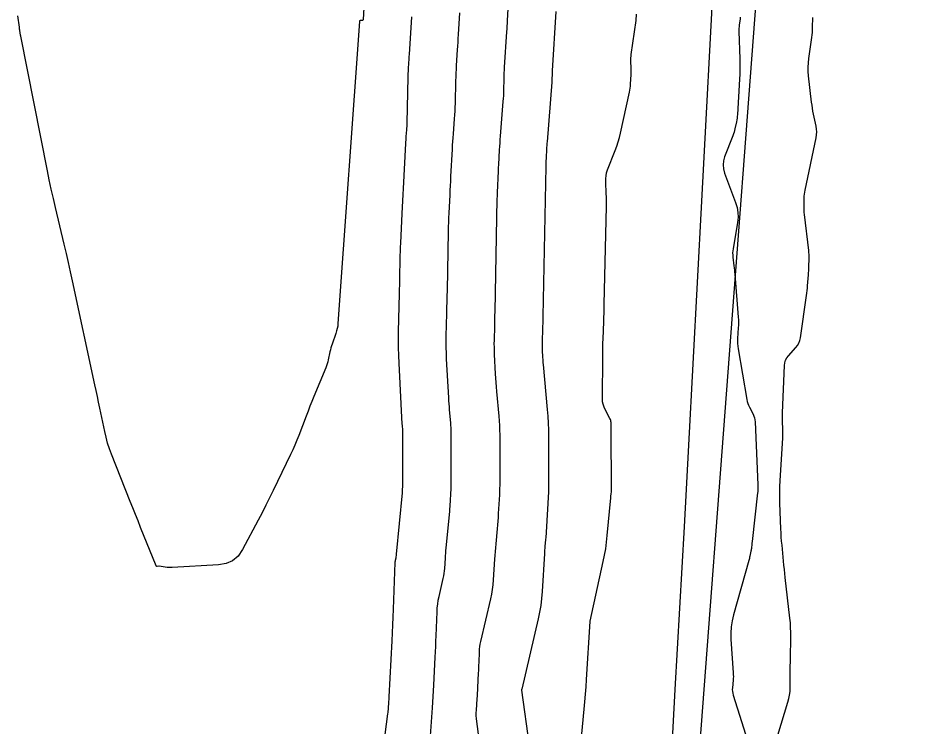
# Model space of a CAD drawing. Extents: x 1768942 to 1774819, y 723037 to 732099.
# Drawn here: x 1770522.9 to 1770588, y 730822.6 to 730874 of the extents above; entities that cross this region are included whole.
import ezdxf

# ---------------------------------------------------------------- set-up
doc = ezdxf.new("R2010")
doc.units = 0
doc.layers.add('R_Contours', color=7, linetype='Continuous')
doc.layers.add('R_Horz Alg', color=7, linetype='Continuous')

msp = doc.modelspace()

# ---------------------------------------------------------------- linework, layer by layer
at = {"layer": 'R_Contours'}
for points in [[(1770547.949, 730874.678), (1770547.896, 730873.842), (1770547.89, 730873.814), (1770547.877, 730873.793), (1770547.856, 730873.781), (1770547.828, 730873.776), (1770547.699, 730873.772), (1770547.671, 730873.768), (1770547.65, 730873.755), (1770547.637, 730873.735), (1770547.631, 730873.707), (1770546.068, 730851.796), (1770546.049, 730851.613), (1770546.018, 730851.431), (1770545.975, 730851.253), (1770545.921, 730851.076), (1770545.654, 730850.306), (1770545.607, 730850.165), (1770545.565, 730850.023), (1770545.526, 730849.88), (1770545.492, 730849.736), (1770545.361, 730849.157), (1770545.326, 730849.013), (1770545.284, 730848.871), (1770545.237, 730848.731), (1770545.183, 730848.593), (1770544.318, 730846.492), (1770544.176, 730846.142), (1770544.036, 730845.792), (1770543.899, 730845.44), (1770543.764, 730845.087), (1770543.229, 730843.675), (1770543.092, 730843.324), (1770542.947, 730842.975), (1770542.794, 730842.63), (1770542.634, 730842.289), (1770541.379, 730839.69), (1770541.115, 730839.149), (1770540.845, 730838.611), (1770540.57, 730838.075), (1770540.289, 730837.542), (1770539.146, 730835.394), (1770538.83, 730834.934), (1770538.435, 730834.596), (1770537.963, 730834.38), (1770537.412, 730834.286), (1770534.059, 730834.096), (1770533.967, 730834.093), (1770533.876, 730834.095), (1770533.785, 730834.1), (1770533.694, 730834.11), (1770533.115, 730834.188), (1770533.109, 730834.188), (1770533.104, 730834.189), (1770533.098, 730834.189), (1770533.093, 730834.189), (1770532.953, 730834.18), (1770532.93, 730834.182), (1770532.911, 730834.19), (1770532.895, 730834.204), (1770532.884, 730834.224), (1770531.764, 730837.005), (1770531.574, 730837.476), (1770531.386, 730837.948), (1770531.198, 730838.419), (1770531.01, 730838.892), (1770529.656, 730842.311), (1770529.506, 730842.716), (1770529.373, 730843.126), (1770529.258, 730843.542), (1770529.161, 730843.963), (1770528.808, 730845.658), (1770528.72, 730846.082), (1770528.63, 730846.505), (1770528.541, 730846.929), (1770528.45, 730847.352), (1770526.834, 730854.884), (1770526.688, 730855.552), (1770526.539, 730856.219), (1770526.386, 730856.884), (1770526.229, 730857.55), (1770525.593, 730860.208), (1770525.438, 730860.873), (1770525.288, 730861.54), (1770525.146, 730862.208), (1770525.009, 730862.878), (1770523.069, 730872.645), (1770523.058, 730872.699), (1770523.049, 730872.753), (1770523.04, 730872.807), (1770523.032, 730872.861), (1770523.002, 730873.078), (1770522.994, 730873.132), (1770522.987, 730873.186), (1770522.98, 730873.241), (1770522.973, 730873.295), (1770522.873, 730874.097)], [(1770556.426, 730820.744), (1770556.129, 730822.934), (1770556.107, 730823.138), (1770556.095, 730823.344), (1770556.093, 730823.549), (1770556.103, 730823.755), (1770556.161, 730824.579), (1770556.175, 730824.785), (1770556.188, 730824.991), (1770556.2, 730825.198), (1770556.211, 730825.404), (1770556.265, 730826.428), (1770556.275, 730826.622), (1770556.284, 730826.815), (1770556.292, 730827.008), (1770556.3, 730827.202), (1770556.327, 730827.975), (1770556.339, 730828.168), (1770556.36, 730828.36), (1770556.39, 730828.55), (1770556.429, 730828.739), (1770557.155, 730831.839), (1770557.226, 730832.175), (1770557.282, 730832.513), (1770557.324, 730832.852), (1770557.352, 730833.195), (1770557.442, 730834.7), (1770557.46, 730834.976), (1770557.48, 730835.253), (1770557.503, 730835.529), (1770557.528, 730835.805), (1770557.635, 730836.909), (1770557.66, 730837.186), (1770557.682, 730837.462), (1770557.702, 730837.738), (1770557.718, 730838.015), (1770557.793, 730839.38), (1770557.804, 730839.609), (1770557.813, 730839.839), (1770557.818, 730840.068), (1770557.82, 730840.298), (1770557.822, 730841.216), (1770557.822, 730841.446), (1770557.822, 730841.675), (1770557.822, 730841.905), (1770557.822, 730842.135), (1770557.817, 730843.72), (1770557.813, 730844.06), (1770557.801, 730844.401), (1770557.781, 730844.74), (1770557.754, 730845.08), (1770557.592, 730846.876), (1770557.565, 730847.195), (1770557.54, 730847.515), (1770557.519, 730847.834), (1770557.5, 730848.153), (1770557.424, 730849.558), (1770557.413, 730849.815), (1770557.406, 730850.072), (1770557.405, 730850.329), (1770557.409, 730850.586), (1770557.433, 730851.614), (1770557.439, 730851.871), (1770557.445, 730852.128), (1770557.451, 730852.385), (1770557.456, 730852.642), (1770557.622, 730860.829), (1770557.627, 730861.036), (1770557.633, 730861.243), (1770557.641, 730861.449), (1770557.649, 730861.656), (1770557.688, 730862.482), (1770557.698, 730862.689), (1770557.708, 730862.895), (1770557.718, 730863.102), (1770557.729, 730863.308), (1770557.788, 730864.392), (1770557.802, 730864.641), (1770557.818, 730864.891), (1770557.836, 730865.14), (1770557.855, 730865.389), (1770558.057, 730867.901), (1770558.072, 730868.107), (1770558.084, 730868.313), (1770558.093, 730868.519), (1770558.099, 730868.725), (1770558.117, 730869.551), (1770558.123, 730869.758), (1770558.13, 730869.964), (1770558.14, 730870.17), (1770558.152, 730870.377), (1770558.312, 730872.959), (1770558.324, 730873.163), (1770558.337, 730873.367), (1770558.35, 730873.57), (1770558.363, 730873.774), (1770558.415, 730874.605)], [(1770559.953, 730821.188), (1770559.408, 730825.207), (1770559.408, 730825.212), (1770559.408, 730825.217), (1770559.409, 730825.238), (1770559.41, 730825.26), (1770559.411, 730825.272), (1770559.412, 730825.279), (1770560.602, 730830.366), (1770560.706, 730830.858), (1770560.789, 730831.353), (1770560.85, 730831.851), (1770560.891, 730832.352), (1770561.056, 730835.108), (1770561.064, 730835.237), (1770561.074, 730835.366), (1770561.084, 730835.496), (1770561.096, 730835.625), (1770561.146, 730836.141), (1770561.158, 730836.27), (1770561.168, 730836.4), (1770561.177, 730836.529), (1770561.185, 730836.658), (1770561.346, 730839.589), (1770561.351, 730839.695), (1770561.355, 730839.801), (1770561.357, 730839.907), (1770561.358, 730840.013), (1770561.359, 730840.436), (1770561.359, 730840.542), (1770561.359, 730840.648), (1770561.359, 730840.754), (1770561.359, 730840.86), (1770561.352, 730843.596), (1770561.345, 730844.087), (1770561.328, 730844.578), (1770561.3, 730845.068), (1770561.261, 730845.557), (1770560.966, 730848.814), (1770560.956, 730848.94), (1770560.946, 730849.067), (1770560.937, 730849.194), (1770560.93, 730849.321), (1770560.9, 730849.878), (1770560.895, 730849.98), (1770560.893, 730850.082), (1770560.892, 730850.184), (1770560.894, 730850.286), (1770560.903, 730850.694), (1770560.906, 730850.796), (1770560.908, 730850.898), (1770560.91, 730851), (1770560.912, 730851.102), (1770561.158, 730863.189), (1770561.159, 730863.27), (1770561.162, 730863.352), (1770561.165, 730863.433), (1770561.168, 730863.514), (1770561.183, 730863.839), (1770561.187, 730863.92), (1770561.191, 730864.001), (1770561.195, 730864.082), (1770561.2, 730864.163), (1770561.223, 730864.589), (1770561.228, 730864.687), (1770561.235, 730864.785), (1770561.242, 730864.883), (1770561.249, 730864.981), (1770561.596, 730869.29), (1770561.601, 730869.358), (1770561.605, 730869.426), (1770561.608, 730869.495), (1770561.61, 730869.563), (1770561.616, 730869.836), (1770561.617, 730869.904), (1770561.62, 730869.973), (1770561.623, 730870.041), (1770561.627, 730870.109), (1770561.894, 730874.421)], [(1770551.398, 730874.033), (1770551.225, 730871.295), (1770551.217, 730871.16), (1770551.208, 730871.025), (1770551.2, 730870.891), (1770551.192, 730870.756), (1770551.158, 730870.217), (1770551.151, 730870.082), (1770551.144, 730869.948), (1770551.139, 730869.813), (1770551.136, 730869.678), (1770551.063, 730866.331), (1770551.059, 730866.208), (1770551.054, 730866.085), (1770551.047, 730865.962), (1770551.038, 730865.839), (1770550.998, 730865.348), (1770550.989, 730865.225), (1770550.98, 730865.102), (1770550.972, 730864.979), (1770550.965, 730864.856), (1770550.789, 730861.598), (1770550.764, 730861.141), (1770550.741, 730860.684), (1770550.718, 730860.227), (1770550.697, 730859.769), (1770550.598, 730857.634), (1770550.584, 730857.33), (1770550.573, 730857.025), (1770550.564, 730856.721), (1770550.557, 730856.416), (1770550.532, 730855.197), (1770550.526, 730854.892), (1770550.519, 730854.587), (1770550.512, 730854.282), (1770550.505, 730853.978), (1770550.438, 730851.185), (1770550.43, 730850.618), (1770550.433, 730850.051), (1770550.447, 730849.485), (1770550.472, 730848.918), (1770550.711, 730844.499), (1770550.714, 730844.454), (1770550.717, 730844.409), (1770550.72, 730844.363), (1770550.724, 730844.318), (1770550.741, 730844.125), (1770550.745, 730844.086), (1770550.747, 730844.046), (1770550.748, 730844.007), (1770550.749, 730843.967), (1770550.749, 730843.809), (1770550.749, 730843.769), (1770550.749, 730843.729), (1770550.749, 730843.69), (1770550.749, 730843.65), (1770550.74, 730839.996), (1770550.74, 730839.955), (1770550.739, 730839.914), (1770550.738, 730839.873), (1770550.736, 730839.832), (1770550.727, 730839.668), (1770550.724, 730839.627), (1770550.721, 730839.586), (1770550.718, 730839.545), (1770550.714, 730839.504), (1770550.288, 730835.075), (1770550.285, 730835.051), (1770550.283, 730835.027), (1770550.282, 730835.002), (1770550.28, 730834.978), (1770550.274, 730834.881), (1770550.272, 730834.856), (1770550.269, 730834.832), (1770550.265, 730834.808), (1770550.26, 730834.784), (1770550.22, 730834.611), (1770550.212, 730834.574), (1770550.206, 730834.537), (1770550.202, 730834.5), (1770550.2, 730834.462), (1770550.079, 730831.085), (1770550.057, 730830.51), (1770550.033, 730829.934), (1770550.006, 730829.359), (1770549.977, 730828.784), (1770549.762, 730824.714), (1770549.757, 730824.611), (1770549.751, 730824.509), (1770549.744, 730824.407), (1770549.737, 730824.304), (1770549.708, 730823.895), (1770549.7, 730823.793), (1770549.691, 730823.691), (1770549.68, 730823.589), (1770549.667, 730823.488), (1770549.465, 730821.995)], [(1770552.77, 730821.895), (1770552.913, 730823.931), (1770552.941, 730824.341), (1770552.967, 730824.75), (1770552.991, 730825.16), (1770553.014, 730825.57), (1770553.121, 730827.606), (1770553.141, 730827.99), (1770553.158, 730828.375), (1770553.175, 730828.759), (1770553.189, 730829.143), (1770553.251, 730830.88), (1770553.268, 730831.164), (1770553.299, 730831.446), (1770553.344, 730831.727), (1770553.402, 730832.005), (1770553.707, 730833.312), (1770553.745, 730833.491), (1770553.776, 730833.672), (1770553.798, 730833.854), (1770553.813, 730834.038), (1770553.857, 730834.773), (1770553.869, 730834.956), (1770553.882, 730835.14), (1770553.898, 730835.323), (1770553.914, 730835.506), (1770554.173, 730838.187), (1770554.188, 730838.355), (1770554.202, 730838.524), (1770554.213, 730838.693), (1770554.224, 730838.862), (1770554.261, 730839.538), (1770554.269, 730839.707), (1770554.275, 730839.876), (1770554.279, 730840.045), (1770554.28, 730840.215), (1770554.285, 730842.322), (1770554.286, 730842.512), (1770554.286, 730842.702), (1770554.286, 730842.893), (1770554.285, 730843.083), (1770554.283, 730843.844), (1770554.281, 730844.034), (1770554.274, 730844.224), (1770554.263, 730844.413), (1770554.248, 730844.603), (1770554.164, 730845.527), (1770554.146, 730845.744), (1770554.129, 730845.962), (1770554.114, 730846.179), (1770554.102, 730846.397), (1770553.948, 730849.238), (1770553.93, 730849.65), (1770553.92, 730850.062), (1770553.918, 730850.473), (1770553.923, 730850.885), (1770553.963, 730852.533), (1770553.973, 730852.945), (1770553.982, 730853.357), (1770553.991, 730853.769), (1770553.999, 730854.181), (1770554.086, 730858.47), (1770554.094, 730858.802), (1770554.104, 730859.134), (1770554.116, 730859.466), (1770554.131, 730859.798), (1770554.192, 730861.126), (1770554.208, 730861.458), (1770554.224, 730861.79), (1770554.241, 730862.122), (1770554.259, 730862.453), (1770554.367, 730864.445), (1770554.383, 730864.72), (1770554.4, 730864.996), (1770554.42, 730865.272), (1770554.441, 730865.547), (1770554.53, 730866.648), (1770554.55, 730866.924), (1770554.566, 730867.199), (1770554.578, 730867.475), (1770554.586, 730867.751), (1770554.622, 730869.395), (1770554.629, 730869.676), (1770554.64, 730869.956), (1770554.653, 730870.236), (1770554.669, 730870.516), (1770554.738, 730871.636), (1770554.755, 730871.916), (1770554.773, 730872.196), (1770554.79, 730872.476), (1770554.808, 730872.756), (1770554.907, 730874.319)], [(1770563.632, 730820.761), (1770563.92, 730823.831), (1770563.968, 730824.367), (1770564.012, 730824.904), (1770564.052, 730825.441), (1770564.088, 730825.978), (1770564.35, 730830.18), (1770564.351, 730830.186), (1770564.352, 730830.203), (1770564.353, 730830.21), (1770564.354, 730830.216), (1770565.303, 730834.524), (1770565.398, 730834.993), (1770565.479, 730835.465), (1770565.545, 730835.939), (1770565.596, 730836.415), (1770565.845, 730839.163), (1770565.85, 730839.222), (1770565.856, 730839.281), (1770565.862, 730839.339), (1770565.869, 730839.398), (1770565.895, 730839.631), (1770565.901, 730839.69), (1770565.905, 730839.748), (1770565.908, 730839.807), (1770565.908, 730839.866), (1770565.883, 730843.993), (1770565.883, 730844.07), (1770565.881, 730844.146), (1770565.879, 730844.223), (1770565.876, 730844.299), (1770565.864, 730844.606), (1770565.857, 730844.681), (1770565.842, 730844.754), (1770565.818, 730844.826), (1770565.787, 730844.895), (1770565.399, 730845.647), (1770565.332, 730845.797), (1770565.285, 730845.952), (1770565.257, 730846.112), (1770565.248, 730846.276), (1770565.261, 730849.431), (1770565.264, 730849.743), (1770565.269, 730850.056), (1770565.278, 730850.368), (1770565.288, 730850.68), (1770565.337, 730851.929), (1770565.348, 730852.242), (1770565.358, 730852.554), (1770565.367, 730852.866), (1770565.375, 730853.179), (1770565.533, 730860.317), (1770565.536, 730860.538), (1770565.535, 730860.758), (1770565.53, 730860.979), (1770565.521, 730861.199), (1770565.477, 730862.081), (1770565.478, 730862.3), (1770565.501, 730862.515), (1770565.547, 730862.726), (1770565.615, 730862.934), (1770566.166, 730864.353), (1770566.279, 730864.66), (1770566.379, 730864.97), (1770566.468, 730865.285), (1770566.544, 730865.602), (1770567.2, 730868.577), (1770567.229, 730868.724), (1770567.253, 730868.872), (1770567.27, 730869.02), (1770567.282, 730869.17), (1770567.322, 730869.82), (1770567.328, 730869.944), (1770567.331, 730870.068), (1770567.331, 730870.192), (1770567.328, 730870.316), (1770567.311, 730870.813), (1770567.309, 730870.937), (1770567.313, 730871.061), (1770567.322, 730871.184), (1770567.336, 730871.308), (1770567.676, 730873.775), (1770567.717, 730874.226)], [(1770575.235, 730874.019), (1770575.224, 730873.903), (1770575.16, 730873.439), (1770575.147, 730873.322), (1770575.138, 730873.206), (1770575.135, 730873.089), (1770575.136, 730872.972), (1770575.204, 730870.988), (1770575.213, 730870.618), (1770575.212, 730870.249), (1770575.203, 730869.88), (1770575.185, 730869.51), (1770575.031, 730866.943), (1770575.02, 730866.813), (1770575.005, 730866.683), (1770574.984, 730866.555), (1770574.959, 730866.427), (1770574.846, 730865.917), (1770574.816, 730865.79), (1770574.78, 730865.664), (1770574.74, 730865.54), (1770574.695, 730865.418), (1770574.102, 730863.889), (1770574.015, 730863.593), (1770573.985, 730863.298), (1770574.011, 730863.001), (1770574.094, 730862.705), (1770574.894, 730860.568), (1770575.002, 730860.215), (1770575.06, 730859.858), (1770575.071, 730859.496), (1770575.033, 730859.129), (1770574.712, 730857.222), (1770574.692, 730857.068), (1770574.683, 730856.913), (1770574.685, 730856.759), (1770574.698, 730856.604), (1770574.773, 730855.984), (1770574.791, 730855.829), (1770574.807, 730855.674), (1770574.822, 730855.519), (1770574.835, 730855.363), (1770575.09, 730852.249), (1770575.102, 730852.057), (1770575.106, 730851.866), (1770575.103, 730851.675), (1770575.093, 730851.483), (1770575.037, 730850.717), (1770575.029, 730850.526), (1770575.032, 730850.336), (1770575.048, 730850.146), (1770575.074, 730849.956), (1770575.71, 730846.289), (1770575.741, 730846.146), (1770575.781, 730846.006), (1770575.833, 730845.87), (1770575.895, 730845.738), (1770576.165, 730845.215), (1770576.224, 730845.083), (1770576.269, 730844.946), (1770576.298, 730844.805), (1770576.311, 730844.66), (1770576.497, 730840.102), (1770576.498, 730840.052), (1770576.5, 730840.003), (1770576.501, 730839.953), (1770576.501, 730839.903), (1770576.502, 730839.705), (1770576.502, 730839.655), (1770576.5, 730839.606), (1770576.497, 730839.556), (1770576.492, 730839.507), (1770576.093, 730835.995), (1770576.086, 730835.936), (1770576.08, 730835.878), (1770576.074, 730835.82), (1770576.069, 730835.761), (1770576.048, 730835.528), (1770576.041, 730835.469), (1770576.033, 730835.411), (1770576.024, 730835.354), (1770576.012, 730835.296), (1770575.93, 730834.926), (1770575.912, 730834.846), (1770575.893, 730834.765), (1770575.872, 730834.685), (1770575.85, 730834.606), (1770574.741, 730830.664), (1770574.638, 730830.227), (1770574.573, 730829.786), (1770574.547, 730829.342), (1770574.559, 730828.893), (1770574.725, 730826.463), (1770574.731, 730826.327), (1770574.732, 730826.191), (1770574.728, 730826.055), (1770574.717, 730825.919), (1770574.664, 730825.377), (1770574.658, 730825.242), (1770574.665, 730825.108), (1770574.686, 730824.976), (1770574.72, 730824.845), (1770576.08, 730820.558)], [(1770577.968, 730821.948), (1770578.694, 730824.338), (1770578.762, 730824.595), (1770578.811, 730824.854), (1770578.841, 730825.116), (1770578.852, 730825.381), (1770578.858, 730826.446), (1770578.86, 730826.713), (1770578.862, 730826.979), (1770578.866, 730827.245), (1770578.87, 730827.512), (1770578.896, 730829.049), (1770578.897, 730829.394), (1770578.886, 730829.738), (1770578.864, 730830.082), (1770578.831, 730830.425), (1770578.498, 730833.382), (1770578.466, 730833.674), (1770578.435, 730833.967), (1770578.404, 730834.259), (1770578.375, 730834.552), (1770578.26, 730835.724), (1770578.233, 730836.017), (1770578.211, 730836.31), (1770578.193, 730836.603), (1770578.179, 730836.897), (1770578.108, 730838.759), (1770578.098, 730839.167), (1770578.097, 730839.575), (1770578.106, 730839.983), (1770578.126, 730840.391), (1770578.311, 730843.504), (1770578.318, 730843.655), (1770578.322, 730843.806), (1770578.322, 730843.958), (1770578.318, 730844.109), (1770578.295, 730844.714), (1770578.291, 730844.866), (1770578.29, 730845.017), (1770578.292, 730845.168), (1770578.297, 730845.32), (1770578.437, 730848.76), (1770578.462, 730848.954), (1770578.518, 730849.136), (1770578.606, 730849.304), (1770578.726, 730849.459), (1770579.27, 730850.052), (1770579.393, 730850.207), (1770579.488, 730850.374), (1770579.557, 730850.554), (1770579.599, 730850.747), (1770580.037, 730853.818), (1770580.061, 730853.998), (1770580.083, 730854.178), (1770580.101, 730854.358), (1770580.116, 730854.539), (1770580.178, 730855.334), (1770580.188, 730855.48), (1770580.197, 730855.625), (1770580.203, 730855.771), (1770580.208, 730855.916), (1770580.224, 730856.499), (1770580.225, 730856.645), (1770580.221, 730856.79), (1770580.212, 730856.935), (1770580.198, 730857.08), (1770579.89, 730859.712), (1770579.875, 730859.858), (1770579.866, 730860.005), (1770579.861, 730860.152), (1770579.861, 730860.299), (1770579.872, 730860.888), (1770579.878, 730861.035), (1770579.891, 730861.181), (1770579.911, 730861.326), (1770579.938, 730861.471), (1770580.728, 730865.252), (1770580.762, 730865.468), (1770580.773, 730865.685), (1770580.762, 730865.901), (1770580.728, 730866.117), (1770580.548, 730866.983), (1770580.506, 730867.199), (1770580.468, 730867.417), (1770580.436, 730867.635), (1770580.408, 730867.854), (1770580.19, 730869.769), (1770580.164, 730870.083), (1770580.159, 730870.397), (1770580.173, 730870.711), (1770580.207, 730871.024), (1770580.422, 730872.548), (1770580.444, 730872.726), (1770580.461, 730872.905), (1770580.472, 730873.084), (1770580.478, 730873.264), (1770580.49, 730873.984)]]:
    msp.add_lwpolyline(points, dxfattribs=at)
at = {"layer": 'R_Horz Alg'}
msp.add_line((1770556.177, 730606.87), (1770584.608, 730984.478), dxfattribs=at)
msp.add_arc((1759129.36, 731467.219), 11459.16, 355.6942048, 359.4795914, dxfattribs=at)

doc.saveas('drawing.dxf')
